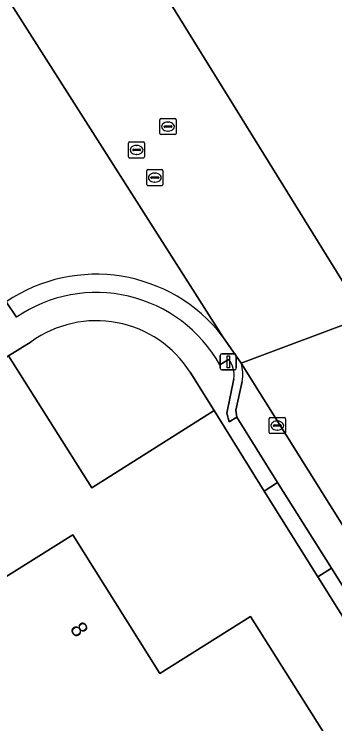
# Model space of a CAD drawing. Extents: x 158455 to 159797, y 387218 to 388672.
# Drawn here: x 158703.29 to 158723.2, y 387713.43 to 387757.54 of the extents above; entities that cross this region are included whole.
import ezdxf

# ---------------------------------------------------------------- set-up
doc = ezdxf.new("R2010")
doc.units = 0
for name, color, linetype in [('IMGEO_Erf', 7, 'Continuous'), ('IMGEO_Groenvoorziening', 7, 'Continuous'), ('IMGEO_Kolk', 7, 'Continuous'), ('IMGEO_Lichtmast', 7, 'Continuous'), ('IMGEO_Pand', 7, 'Continuous'), ('IMGEO_Pand_nummerreeks', 7, 'Continuous'), ('IMGEO_Parkeervlak_open', 7, 'Continuous'), ('IMGEO_Rijbaan_lokaal_gesloten', 7, 'Continuous'), ('IMGEO_Rioolput', 7, 'Continuous'), ('IMGEO_Voetpad_open', 7, 'Continuous')]:
    doc.layers.add(name, color=color, linetype=linetype)

msp = doc.modelspace()

# ---------------------------------------------------------------- linework, layer by layer
at = {"layer": 'IMGEO_Erf'}
for points in [[(158764.23, 387655.435), (158760.938, 387660.621), (158752.449, 387674.212), (158745.989, 387684.505), (158737.208, 387698.526), (158731.137, 387708.209), (158722.147, 387722.567), (158718.817, 387727.884), (158715.701, 387732.896), (158708.12, 387728.101), (158702.939, 387736.307), (158698.726, 387733.735), (158693.354, 387730.367), (158678.252, 387721.013), (158676.734, 387723.441), (158675.313, 387722.599), (158672.969, 387720.363), (158671.575, 387719.307)], [(158684.129, 387710.923), (158680.593, 387716.561), (158692.044, 387723.747), (158695.595, 387718.076), (158706.942, 387725.181), (158712.345, 387716.553), (158717.969, 387720.104), (158722.595, 387712.739)]]:
    msp.add_lwpolyline(points, dxfattribs=at)
at = {"layer": 'IMGEO_Groenvoorziening'}
msp.add_lwpolyline([(158704.351, 387737.169), (158702.939, 387736.307), (158708.12, 387728.101), (158715.701, 387732.896), (158714.217, 387735.283)], dxfattribs=at)
msp.add_arc((158708.4, 387731.604), 6.882, 32.3122, 126.0434, dxfattribs=at)
at = {"layer": 'IMGEO_Kolk'}
for p, q in [((158719.129, 387731.542), (158719.129, 387732.394)), ((158719.204, 387732.468), (158720.056, 387732.468)), ((158720.13, 387732.394), (158720.13, 387731.542)), ((158719.388, 387731.962), (158719.388, 387731.974)), ((158719.826, 387731.925), (158719.428, 387731.925)), ((158719.431, 387732.011), (158719.829, 387732.011)), ((158719.617, 387732.248), (158719.642, 387732.248)), ((158719.872, 387731.974), (158719.872, 387731.962)), ((158720.056, 387731.468), (158719.204, 387731.468)), ((158719.64, 387731.688), (158719.615, 387731.688))]:
    msp.add_line(p, q, dxfattribs=at)
for points in [[(158719.129, 387731.542), (158719.129, 387732.394)], [(158719.204, 387732.468), (158720.056, 387732.468)], [(158720.13, 387732.394), (158720.13, 387731.542)], [(158720.056, 387731.468), (158719.204, 387731.468)]]:
    msp.add_lwpolyline(points, dxfattribs=at)
for centre, radius, start, end in [((158719.206, 387732.392), 0.0765, 91.552, 178.448), ((158719.206, 387732.392), 0.0765, 91.552, 178.448), ((158720.054, 387732.392), 0.0765, 1.552, 88.448), ((158720.054, 387732.392), 0.0765, 1.552, 88.448), ((158719.428, 387731.971), 0.0403, 85.8775, 175.7526), ((158719.425, 387731.961), 0.0366, 178.938, 274.7102), ((158719.829, 387731.968), 0.043, 264.8664, 352.4533), ((158719.833, 387731.973), 0.0386, 1.7309, 96.639), ((158719.206, 387731.544), 0.0765, 181.552, 268.448), ((158719.206, 387731.544), 0.0765, 181.552, 268.448), ((158720.054, 387731.544), 0.0765, 271.552, 358.448), ((158720.054, 387731.544), 0.0765, 271.552, 358.448)]:
    msp.add_arc(centre, radius, start, end, dxfattribs=at)
for centre, major_axis, ratio, start_param, end_param in [((158719.616, 387731.968), (-0.387, 0.002), 0.722429, 4.712389, 7.853982), ((158719.641, 387731.968), (-0.39, 0.002), 0.717154, 1.570796, 4.712389)]:
    msp.add_ellipse(centre, major_axis=major_axis, ratio=ratio, start_param=start_param, end_param=end_param, dxfattribs=at)
at = {"layer": 'IMGEO_Lichtmast'}
for p, q in [((158716.088, 387735.529), (158716.088, 387736.329)), ((158716.088, 387736.329), (158716.088, 387735.529)), ((158716.188, 387736.429), (158716.978, 387736.429)), ((158716.978, 387736.429), (158716.188, 387736.429)), ((158717.078, 387736.329), (158717.078, 387735.529)), ((158717.078, 387735.529), (158717.078, 387736.329)), ((158716.978, 387735.429), (158716.188, 387735.429)), ((158716.188, 387735.429), (158716.978, 387735.429))]:
    msp.add_line(p, q, dxfattribs=at)
msp.add_lwpolyline([(158716.508, 387736.304), (158716.658, 387736.304), (158716.658, 387735.554), (158716.508, 387735.554), (158716.508, 387736.304)], dxfattribs=at)
for centre, start, end in [((158716.188, 387736.329), 90, 180), ((158716.188, 387736.329), 90, 180), ((158716.978, 387736.329), 0, 90), ((158716.978, 387736.329), 360, 90), ((158716.188, 387735.529), 180, 270), ((158716.188, 387735.529), 180, 270), ((158716.978, 387735.529), 270, 0), ((158716.978, 387735.529), 270, 0)]:
    msp.add_arc(centre, 0.1, start, end, dxfattribs=at)
at = {"layer": 'IMGEO_Pand'}
msp.add_lwpolyline([(158695.595, 387718.076), (158697.685, 387714.659), (158705.569, 387702.068), (158722.595, 387712.739), (158717.969, 387720.104), (158712.345, 387716.553), (158706.942, 387725.181)], close=True, dxfattribs=at)
at = {"layer": 'IMGEO_Parkeervlak_open'}
msp.add_lwpolyline([(158717.446, 387734.716), (158717.064, 387732.933), (158717.107, 387732.486), (158719.65, 387728.424), (158722.993, 387723.098), (158732.007, 387708.731), (158738.061, 387699.043), (158746.822, 387685.015), (158753.266, 387674.735), (158761.73, 387661.118), (158765.001, 387655.893), (158768.838, 387649.813), (158771.857, 387645.044), (158770.998, 387644.552), (158771.484, 387643.741), (158772.289, 387644.262), (158775.477, 387639.137), (158778.763, 387633.899), (158784.132, 387625.393), (158787.69, 387619.674), (158788.589, 387618.312), (158790.258, 387619.355), (158782.556, 387631.666), (158717.377, 387735.852)], dxfattribs=at)
msp.add_arc((158715.253, 387735.153), 2.236, 348.735, 18.2166, dxfattribs=at)
at = {"layer": 'IMGEO_Rijbaan_lokaal_gesloten'}
for points in [[(158701.625, 387760.45), (158716.254, 387737.492), (158717.377, 387735.852), (158725.058, 387738.734), (158724.913, 387738.934), (158707.993, 387766.325), (158672.195, 387823.443), (158671.961, 387823.816)], [(158707.993, 387766.325), (158724.913, 387738.934), (158725.058, 387738.734)], [(158716.254, 387737.492), (158701.625, 387760.45)]]:
    msp.add_lwpolyline(points, dxfattribs=at)
msp.add_lwpolyline([(158725.058, 387738.734), (158717.377, 387735.852), (158782.556, 387631.666), (158789.305, 387636.07)], close=True, dxfattribs=at)
msp.add_arc((158708.371, 387731.423), 9.948, 37.592, 124.1299, dxfattribs=at)
at = {"layer": 'IMGEO_Rioolput'}
for p, q in [((158712.343, 387750.125), (158712.343, 387750.977)), ((158712.418, 387751.051), (158713.27, 387751.051)), ((158713.344, 387750.977), (158713.344, 387750.125)), ((158712.602, 387750.545), (158712.602, 387750.557)), ((158713.04, 387750.508), (158712.642, 387750.508)), ((158712.645, 387750.594), (158713.043, 387750.594)), ((158712.831, 387750.831), (158712.856, 387750.831)), ((158713.086, 387750.557), (158713.086, 387750.545)), ((158713.27, 387750.051), (158712.418, 387750.051)), ((158712.854, 387750.271), (158712.829, 387750.271)), ((158710.466, 387749.598), (158711.318, 387749.598)), ((158710.391, 387748.672), (158710.391, 387749.524)), ((158710.65, 387749.092), (158710.65, 387749.104)), ((158710.693, 387749.141), (158711.091, 387749.141)), ((158710.879, 387749.378), (158710.904, 387749.378)), ((158711.134, 387749.104), (158711.134, 387749.092)), ((158711.392, 387749.524), (158711.392, 387748.672)), ((158711.088, 387749.055), (158710.69, 387749.055)), ((158710.902, 387748.818), (158710.877, 387748.818)), ((158711.318, 387748.598), (158710.466, 387748.598)), ((158711.523, 387746.952), (158711.523, 387747.804)), ((158711.598, 387747.878), (158712.45, 387747.878)), ((158712.524, 387747.804), (158712.524, 387746.952)), ((158711.782, 387747.372), (158711.782, 387747.384)), ((158711.825, 387747.421), (158712.223, 387747.421)), ((158712.011, 387747.658), (158712.036, 387747.658)), ((158712.266, 387747.384), (158712.266, 387747.372)), ((158712.22, 387747.335), (158711.822, 387747.335)), ((158712.034, 387747.098), (158712.009, 387747.098)), ((158712.45, 387746.878), (158711.598, 387746.878))]:
    msp.add_line(p, q, dxfattribs=at)
for points in [[(158712.343, 387750.125), (158712.343, 387750.977)], [(158712.418, 387751.051), (158713.27, 387751.051)], [(158713.344, 387750.977), (158713.344, 387750.125)], [(158713.27, 387750.051), (158712.418, 387750.051)], [(158710.466, 387749.598), (158711.318, 387749.598)], [(158710.391, 387748.672), (158710.391, 387749.524)], [(158711.392, 387749.524), (158711.392, 387748.672)], [(158711.318, 387748.598), (158710.466, 387748.598)], [(158711.523, 387746.952), (158711.523, 387747.804)], [(158711.598, 387747.878), (158712.45, 387747.878)], [(158712.524, 387747.804), (158712.524, 387746.952)], [(158712.45, 387746.878), (158711.598, 387746.878)]]:
    msp.add_lwpolyline(points, dxfattribs=at)
for centre, radius, start, end in [((158712.42, 387750.975), 0.0765, 91.552, 178.448), ((158712.42, 387750.975), 0.0765, 91.552, 178.448), ((158713.268, 387750.975), 0.0765, 1.552, 88.448), ((158713.268, 387750.975), 0.0765, 1.552, 88.448), ((158712.642, 387750.554), 0.0403, 85.8775, 175.7526), ((158712.639, 387750.544), 0.0366, 178.938, 274.7102), ((158713.043, 387750.551), 0.043, 264.8664, 352.4533), ((158713.047, 387750.556), 0.0386, 1.7309, 96.639), ((158712.42, 387750.127), 0.0765, 181.552, 268.448), ((158712.42, 387750.127), 0.0765, 181.552, 268.448), ((158713.268, 387750.127), 0.0765, 271.552, 358.448), ((158713.268, 387750.127), 0.0765, 271.552, 358.448), ((158710.468, 387749.522), 0.0765, 91.552, 178.448), ((158710.468, 387749.522), 0.0765, 91.552, 178.448), ((158711.316, 387749.522), 0.0765, 1.552, 88.448), ((158711.316, 387749.522), 0.0765, 1.552, 88.448), ((158710.69, 387749.101), 0.0403, 85.8775, 175.7526), ((158711.095, 387749.103), 0.0386, 1.7309, 96.639), ((158710.468, 387748.674), 0.0765, 181.552, 268.448), ((158710.468, 387748.674), 0.0765, 181.552, 268.448), ((158710.687, 387749.091), 0.0366, 178.938, 274.7102), ((158711.091, 387749.098), 0.043, 264.8664, 352.4533), ((158711.316, 387748.674), 0.0765, 271.552, 358.448), ((158711.316, 387748.674), 0.0765, 271.552, 358.448), ((158711.6, 387747.802), 0.0765, 91.552, 178.448), ((158711.6, 387747.802), 0.0765, 91.552, 178.448), ((158712.448, 387747.802), 0.0765, 1.552, 88.448), ((158712.448, 387747.802), 0.0765, 1.552, 88.448), ((158711.822, 387747.381), 0.0403, 85.8775, 175.7526), ((158711.819, 387747.371), 0.0366, 178.938, 274.7102), ((158712.223, 387747.378), 0.043, 264.8664, 352.4533), ((158712.227, 387747.383), 0.0386, 1.7309, 96.639), ((158711.6, 387746.954), 0.0765, 181.552, 268.448), ((158711.6, 387746.954), 0.0765, 181.552, 268.448), ((158712.448, 387746.954), 0.0765, 271.552, 358.448), ((158712.448, 387746.954), 0.0765, 271.552, 358.448)]:
    msp.add_arc(centre, radius, start, end, dxfattribs=at)
for centre, major_axis, ratio, start_param, end_param in [((158712.83, 387750.551), (-0.387, 0.002), 0.722429, 4.712389, 7.853982), ((158712.855, 387750.551), (-0.39, 0.002), 0.717154, 1.570796, 4.712389), ((158710.878, 387749.098), (-0.387, 0.002), 0.722429, 4.712389, 7.853982), ((158710.903, 387749.098), (-0.39, 0.002), 0.717154, 1.570796, 4.712389), ((158712.01, 387747.378), (-0.387, 0.002), 0.722429, 4.712389, 7.853982), ((158712.035, 387747.378), (-0.39, 0.002), 0.717154, 1.570796, 4.712389)]:
    msp.add_ellipse(centre, major_axis=major_axis, ratio=ratio, start_param=start_param, end_param=end_param, dxfattribs=at)
at = {"layer": 'IMGEO_Voetpad_open'}
for points in [[(158703.431, 387738.716), (158702.79, 387739.658), (158697.186, 387736.185), (158698.726, 387733.735), (158702.939, 387736.307), (158704.351, 387737.169)], [(158702.79, 387739.658), (158703.431, 387738.716)], [(158717.377, 387735.852), (158716.254, 387737.492)], [(158716.063, 387735.748), (158716.606, 387736.08)], [(158716.606, 387736.08), (158716.063, 387735.748)], [(158714.217, 387735.283), (158715.701, 387732.896), (158718.817, 387727.884), (158719.65, 387728.424), (158717.107, 387732.486), (158716.632, 387732.197), (158716.492, 387732.746), (158716.938, 387734.881)], [(158716.938, 387734.881), (158716.492, 387732.746), (158716.632, 387732.197), (158717.107, 387732.486), (158717.064, 387732.933), (158717.446, 387734.716)]]:
    msp.add_lwpolyline(points, dxfattribs=at)
for points in [[(158722.147, 387722.567), (158722.993, 387723.098), (158719.65, 387728.424), (158718.817, 387727.884)], [(158722.147, 387722.567), (158731.137, 387708.209), (158732.007, 387708.731), (158722.993, 387723.098)]]:
    msp.add_lwpolyline(points, close=True, dxfattribs=at)
for centre, radius, start, end in [((158708.371, 387731.423), 9.948, 37.592, 124.1299), ((158708.382, 387731.422), 8.815, 29.3868, 124.1686), ((158708.382, 387731.422), 8.815, 29.3868, 124.1686), ((158708.4, 387731.604), 6.882, 32.3122, 126.0434), ((158715.335, 387735.083), 1.615, 352.8262, 38.1284), ((158715.335, 387735.083), 1.615, 352.8262, 38.1284), ((158715.253, 387735.153), 2.236, 348.735, 18.2166)]:
    msp.add_arc(centre, radius, start, end, dxfattribs=at)

# ---------------------------------------------------------------- texts
at = {"layer": 'IMGEO_Pand_nummerreeks'}
msp.add_text('8', height=1, rotation=302.0555, dxfattribs=at).set_placement((158706.72, 387719.357))

doc.saveas('drawing.dxf')
